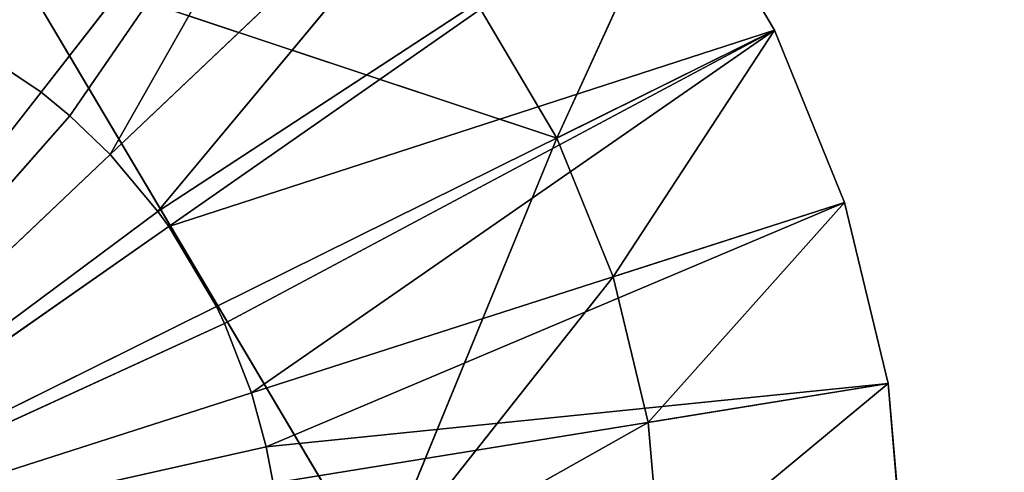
# Model space of a CAD drawing. Extents: x 202 to 257, y 0 to 134.
# Tile 463 of 491: x 229.751 to 231.331, y 129.255 to 129.982. Entities that reach past the tile are written whole.
import ezdxf

# ---------------------------------------------------------------- set-up
doc = ezdxf.new("R2010")
doc.units = 0
doc.header["$LTSCALE"] = 25.4
doc.layers.get('0').update_dxf_attribs({"color": 13, "linetype": 'CONTINUOUS'})

# ---------------------------------------------------------------- blocks, each defined once
blk = doc.blocks.new('MONO-I-KINKIET-7808-7840_S')
at = {"color": 250}
for p, q in [((27.5329, 28.4994, 122.7), (28.5087, 28.7185, 123.2773)), ((27.5329, 28.4994, 122.7), (28.5087, 28.7185, 123.2773)), ((28.5087, 28.7185, 123.2773), (27.5565, 28.4129, 122.7)), ((28.5087, 28.7185, 123.2773), (27.5565, 28.4129, 122.7)), ((27.5998, 28.3014, 122.7), (28.5087, 28.7185, 123.2773)), ((27.5998, 28.3014, 122.7), (28.5087, 28.7185, 123.2773)), ((28.5087, 28.7185, 123.2773), (27.6127, 28.2744, 122.7)), ((28.5087, 28.7185, 123.2773), (27.6127, 28.2744, 122.7)), ((28.5087, 28.7185, 123.2773), (27.6889, 28.1458, 122.7)), ((28.5087, 28.7185, 123.2773), (27.6889, 28.1458, 122.7)), ((27.7064, 28.1215, 122.7), (28.5087, 28.7185, 123.2773)), ((27.7064, 28.1215, 122.7), (28.5087, 28.7185, 123.2773)), ((28.5087, 28.7185, 123.2773), (27.7834, 28.03, 122.7)), ((28.5087, 28.7185, 123.2773), (27.7834, 28.03, 122.7)), ((27.848, 27.9678, 122.7), (28.5087, 28.7185, 123.2773)), ((27.848, 27.9678, 122.7), (28.5087, 28.7185, 123.2773)), ((28.5087, 28.7185, 123.2773), (27.8941, 27.9296, 122.7)), ((28.5087, 28.7185, 123.2773), (27.8941, 27.9296, 122.7)), ((26.9195, 28.4604, 130.7), (27.354, 28.7053, 130.7)), ((26.9195, 28.4604, 130.7), (27.354, 28.7053, 130.7)), ((26.9757, 28.2264, 130.7), (27.354, 28.7053, 130.7)), ((26.9757, 28.2264, 130.7), (27.354, 28.7053, 130.7)), ((27.0661, 28.0035, 130.7), (27.354, 28.7053, 130.7)), ((27.0661, 28.0035, 130.7), (27.354, 28.7053, 130.7)), ((27.9427, 27.712, 130.7), (27.354, 28.7053, 130.7)), ((27.9427, 27.712, 128.2), (27.354, 28.7053, 128.2)), ((27.354, 28.7053, 128.2), (27.9427, 27.712, 130.7)), ((27.354, 28.7053, 128.2), (27.9427, 27.712, 130.7)), ((27.9427, 27.712, 130.7), (27.354, 28.7053, 130.7)), ((27.9427, 27.712, 128.2), (27.354, 28.7053, 128.2)), ((26.5088, 28.6957, 130.4748), (26.5345, 28.3979, 130.4748)), ((26.5088, 28.6957, 123.7), (26.5345, 28.3979, 123.7)), ((26.5345, 28.3979, 123.7), (26.5088, 28.6957, 130.4748)), ((26.5345, 28.3979, 123.7), (26.5088, 28.6957, 130.4748)), ((26.5088, 28.6957, 130.4748), (26.5345, 28.3979, 130.4748)), ((26.5088, 28.6957, 123.7), (26.5345, 28.3979, 123.7)), ((26.8988, 28.7002, 130.7), (26.5345, 28.3979, 130.4748)), ((26.8988, 28.7002, 130.7), (26.5345, 28.3979, 130.4748)), ((26.8988, 28.7002, 130.7), (26.9195, 28.4604, 130.7)), ((26.8988, 28.7002, 130.7), (26.9195, 28.4604, 130.7)), ((27.5216, 28.5582, 122.7), (26.5345, 28.3979, 123.7)), ((27.5216, 28.5582, 122.7), (26.5345, 28.3979, 123.7)), ((27.5216, 28.5582, 122.7), (27.5329, 28.4994, 122.7)), ((27.5216, 28.5582, 122.7), (27.5329, 28.4994, 122.7)), ((27.5329, 28.4994, 122.7), (26.5345, 28.3979, 123.7)), ((27.5329, 28.4994, 122.7), (26.5345, 28.3979, 123.7)), ((27.5329, 28.4994, 122.7), (26.6043, 28.1073, 123.7)), ((27.5329, 28.4994, 122.7), (26.6043, 28.1073, 123.7)), ((27.5329, 28.4994, 122.7), (27.5565, 28.4129, 122.7)), ((27.5329, 28.4994, 122.7), (27.5565, 28.4129, 122.7)), ((26.9195, 28.4604, 130.7), (26.5345, 28.3979, 130.4748)), ((26.9195, 28.4604, 130.7), (26.5345, 28.3979, 130.4748)), ((26.9195, 28.4604, 130.7), (26.6043, 28.1073, 130.4748)), ((26.9195, 28.4604, 130.7), (26.6043, 28.1073, 130.4748)), ((26.9195, 28.4604, 130.7), (26.9757, 28.2264, 130.7)), ((26.9195, 28.4604, 130.7), (26.9757, 28.2264, 130.7)), ((27.5565, 28.4129, 122.7), (26.6043, 28.1073, 123.7)), ((27.5565, 28.4129, 122.7), (26.6043, 28.1073, 123.7)), ((27.5565, 28.4129, 122.7), (26.7167, 27.8303, 123.7)), ((27.5565, 28.4129, 122.7), (26.7167, 27.8303, 123.7)), ((27.5565, 28.4129, 122.7), (27.5998, 28.3014, 122.7)), ((27.5565, 28.4129, 122.7), (27.5998, 28.3014, 122.7)), ((26.5345, 28.3979, 130.4748), (26.6043, 28.1073, 130.4748)), ((26.5345, 28.3979, 123.7), (26.5345, 28.3979, 130.4748)), ((26.5345, 28.3979, 123.7), (26.5345, 28.3979, 130.4748)), ((26.5345, 28.3979, 123.7), (26.6043, 28.1073, 123.7)), ((26.6043, 28.1073, 123.7), (26.5345, 28.3979, 130.4748)), ((26.6043, 28.1073, 123.7), (26.5345, 28.3979, 130.4748)), ((26.5345, 28.3979, 130.4748), (26.6043, 28.1073, 130.4748)), ((26.5345, 28.3979, 123.7), (26.6043, 28.1073, 123.7)), ((27.5998, 28.3014, 122.7), (26.7167, 27.8303, 123.7)), ((27.5998, 28.3014, 122.7), (26.7167, 27.8303, 123.7)), ((27.5998, 28.3014, 122.7), (27.6127, 28.2744, 122.7)), ((27.5998, 28.3014, 122.7), (27.6127, 28.2744, 122.7)), ((26.7167, 27.8303, 123.7), (27.6127, 28.2744, 122.7)), ((26.7167, 27.8303, 123.7), (27.6127, 28.2744, 122.7)), ((27.6127, 28.2744, 122.7), (27.6889, 28.1458, 122.7)), ((27.6127, 28.2744, 122.7), (27.6889, 28.1458, 122.7)), ((26.9757, 28.2264, 130.7), (26.6043, 28.1073, 130.4748)), ((26.9757, 28.2264, 130.7), (26.6043, 28.1073, 130.4748)), ((26.9757, 28.2264, 130.7), (26.7167, 27.8303, 130.4748)), ((26.9757, 28.2264, 130.7), (26.7167, 27.8303, 130.4748)), ((26.9757, 28.2264, 130.7), (27.0661, 28.0035, 130.7)), ((26.9757, 28.2264, 130.7), (27.0661, 28.0035, 130.7)), ((26.7167, 27.8303, 123.7), (27.6889, 28.1458, 122.7)), ((26.7167, 27.8303, 123.7), (27.6889, 28.1458, 122.7)), ((26.8691, 27.5731, 123.7), (27.6889, 28.1458, 122.7)), ((26.8691, 27.5731, 123.7), (27.6889, 28.1458, 122.7)), ((27.6889, 28.1458, 122.7), (27.7064, 28.1215, 122.7)), ((27.6889, 28.1458, 122.7), (27.7064, 28.1215, 122.7)), ((26.8691, 27.5731, 123.7), (27.7064, 28.1215, 122.7)), ((26.8691, 27.5731, 123.7), (27.7064, 28.1215, 122.7)), ((27.0581, 27.3415, 123.7), (27.7064, 28.1215, 122.7)), ((27.0581, 27.3415, 123.7), (27.7064, 28.1215, 122.7)), ((27.7064, 28.1215, 122.7), (27.7834, 28.03, 122.7)), ((27.7064, 28.1215, 122.7), (27.7834, 28.03, 122.7)), ((26.6043, 28.1073, 130.4748), (26.7167, 27.8303, 130.4748)), ((26.6043, 28.1073, 123.7), (26.6043, 28.1073, 130.4748)), ((26.6043, 28.1073, 123.7), (26.6043, 28.1073, 130.4748)), ((26.6043, 28.1073, 123.7), (26.7167, 27.8303, 123.7)), ((26.7167, 27.8303, 123.7), (26.6043, 28.1073, 130.4748)), ((26.7167, 27.8303, 123.7), (26.6043, 28.1073, 130.4748)), ((26.6043, 28.1073, 130.4748), (26.7167, 27.8303, 130.4748)), ((26.6043, 28.1073, 123.7), (26.7167, 27.8303, 123.7)), ((27.0581, 27.3415, 123.7), (27.7834, 28.03, 122.7)), ((27.0581, 27.3415, 123.7), (27.7834, 28.03, 122.7)), ((27.2796, 27.1407, 123.7), (27.7834, 28.03, 122.7)), ((27.2796, 27.1407, 123.7), (27.7834, 28.03, 122.7)), ((27.7834, 28.03, 122.7), (27.848, 27.9678, 122.7)), ((27.7834, 28.03, 122.7), (27.848, 27.9678, 122.7)), ((27.0661, 28.0035, 130.7), (26.7167, 27.8303, 130.4748)), ((27.0661, 28.0035, 130.7), (26.7167, 27.8303, 130.4748)), ((27.0661, 28.0035, 130.7), (26.8691, 27.5731, 130.4748)), ((27.0661, 28.0035, 130.7), (26.8691, 27.5731, 130.4748)), ((27.0661, 28.0035, 130.7), (27.9427, 27.712, 130.7)), ((27.0661, 28.0035, 130.7), (27.9427, 27.712, 130.7)), ((27.0661, 28.0035, 130.7), (27.1888, 27.7964, 130.7)), ((27.0661, 28.0035, 130.7), (27.1888, 27.7964, 130.7)), ((27.2796, 27.1407, 123.7), (27.848, 27.9678, 122.7)), ((27.2796, 27.1407, 123.7), (27.848, 27.9678, 122.7)), ((27.848, 27.9678, 122.7), (27.8941, 27.9296, 122.7)), ((27.848, 27.9678, 122.7), (27.8941, 27.9296, 122.7)), ((27.8941, 27.9296, 122.7), (27.2796, 27.1407, 123.7)), ((27.8941, 27.9296, 122.7), (27.2796, 27.1407, 123.7)), ((27.8941, 27.9296, 122.7), (28.0185, 27.8468, 122.7)), ((27.8941, 27.9296, 122.7), (28.0185, 27.8468, 122.7)), ((26.7167, 27.8303, 130.4748), (26.8691, 27.5731, 130.4748)), ((26.7167, 27.8303, 123.7), (26.7167, 27.8303, 130.4748)), ((26.7167, 27.8303, 123.7), (26.7167, 27.8303, 130.4748)), ((26.7167, 27.8303, 123.7), (26.8691, 27.5731, 123.7)), ((26.8691, 27.5731, 123.7), (26.7167, 27.8303, 130.4748)), ((26.8691, 27.5731, 123.7), (26.7167, 27.8303, 130.4748)), ((26.7167, 27.8303, 130.4748), (26.8691, 27.5731, 130.4748)), ((26.7167, 27.8303, 123.7), (26.8691, 27.5731, 123.7))]:
    blk.add_line(p, q, dxfattribs=at)
at = {"color": 7}
mesh = blk.add_polyface(dxfattribs=at)
corners = [(47.7087, 42.4185, 0.7), (47.7087, 24.2185, 0.7), (9.3087, 24.2185, 0.7)]
mesh.append_faces([[corners[k] for k in face] for face in [(0, 1, 2)]], dxfattribs={"color": 7})
mesh = blk.add_polyface(dxfattribs=at)
corners = [(47.7087, 42.4185, 0.7), (9.3087, 24.2185, 0.7), (9.3087, 42.4185, 0.7)]
mesh.append_faces([[corners[k] for k in face] for face in [(0, 1, 2)]], dxfattribs={"color": 7})
mesh = blk.add_polyface(dxfattribs=at)
corners = [(47.7087, 42.4185, 1.7), (9.3087, 42.4185, 1.7), (47.7087, 24.2185, 1.7)]
mesh.append_faces([[corners[k] for k in face] for face in [(0, 1, 2)]], dxfattribs={"color": 7})
mesh = blk.add_polyface(dxfattribs=at)
corners = [(47.7087, 24.2185, 1.7), (9.3087, 42.4185, 1.7), (9.3087, 24.2185, 1.7)]
mesh.append_faces([[corners[k] for k in face] for face in [(0, 1, 2)]], dxfattribs={"color": 7})
mesh = blk.add_polyface(dxfattribs=at)
corners = [(29.0746, 29.725, 128.2), (27.354, 28.7053, 128.2), (27.9427, 27.712, 128.2)]
mesh.append_faces([[corners[k] for k in face] for face in [(0, 1, 2)]], dxfattribs={"color": 7})
mesh = blk.add_polyface(dxfattribs=at)
corners = [(28.5087, 28.7185, 123.2773), (27.5329, 28.4994, 122.7), (27.5216, 28.5582, 122.7)]
mesh.append_faces([[corners[k] for k in face] for face in [(0, 1, 2)]], dxfattribs={"color": 7})
mesh = blk.add_polyface(dxfattribs=at)
corners = [(28.5087, 28.7185, 123.2773), (27.5565, 28.4129, 122.7), (27.5329, 28.4994, 122.7)]
mesh.append_faces([[corners[k] for k in face] for face in [(0, 1, 2)]], dxfattribs={"color": 7})
mesh = blk.add_polyface(dxfattribs=at)
corners = [(28.5087, 28.7185, 123.2773), (27.5998, 28.3014, 122.7), (27.5565, 28.4129, 122.7)]
mesh.append_faces([[corners[k] for k in face] for face in [(0, 1, 2)]], dxfattribs={"color": 7})
mesh = blk.add_polyface(dxfattribs=at)
corners = [(28.5087, 28.7185, 123.2773), (27.6127, 28.2744, 122.7), (27.5998, 28.3014, 122.7)]
mesh.append_faces([[corners[k] for k in face] for face in [(0, 1, 2)]], dxfattribs={"color": 7})
mesh = blk.add_polyface(dxfattribs=at)
corners = [(28.5087, 28.7185, 123.2773), (27.6889, 28.1458, 122.7), (27.6127, 28.2744, 122.7)]
mesh.append_faces([[corners[k] for k in face] for face in [(0, 1, 2)]], dxfattribs={"color": 7})
mesh = blk.add_polyface(dxfattribs=at)
corners = [(28.5087, 28.7185, 123.2773), (27.7064, 28.1215, 122.7), (27.6889, 28.1458, 122.7)]
mesh.append_faces([[corners[k] for k in face] for face in [(0, 1, 2)]], dxfattribs={"color": 7})
mesh = blk.add_polyface(dxfattribs=at)
corners = [(28.5087, 28.7185, 123.2773), (27.7834, 28.03, 122.7), (27.7064, 28.1215, 122.7)]
mesh.append_faces([[corners[k] for k in face] for face in [(0, 1, 2)]], dxfattribs={"color": 7})
mesh = blk.add_polyface(dxfattribs=at)
corners = [(28.5087, 28.7185, 123.2773), (27.848, 27.9678, 122.7), (27.7834, 28.03, 122.7)]
mesh.append_faces([[corners[k] for k in face] for face in [(0, 1, 2)]], dxfattribs={"color": 7})
mesh = blk.add_polyface(dxfattribs=at)
corners = [(28.5087, 28.7185, 123.2773), (27.8941, 27.9296, 122.7), (27.848, 27.9678, 122.7)]
mesh.append_faces([[corners[k] for k in face] for face in [(0, 1, 2)]], dxfattribs={"color": 7})
mesh = blk.add_polyface(dxfattribs=at)
corners = [(28.5087, 28.7185, 123.2773), (28.0185, 27.8468, 122.7), (27.8941, 27.9296, 122.7)]
mesh.append_faces([[corners[k] for k in face] for face in [(0, 1, 2)]], dxfattribs={"color": 7})
mesh = blk.add_polyface(dxfattribs=at)
corners = [(27.354, 28.7053, 130.7), (26.8988, 28.7002, 130.7), (26.9195, 28.4604, 130.7)]
mesh.append_faces([[corners[k] for k in face] for face in [(0, 1, 2)]], dxfattribs={"color": 7})
mesh = blk.add_polyface(dxfattribs=at)
corners = [(27.354, 28.7053, 130.7), (26.9195, 28.4604, 130.7), (26.9757, 28.2264, 130.7)]
mesh.append_faces([[corners[k] for k in face] for face in [(0, 1, 2)]], dxfattribs={"color": 7})
mesh = blk.add_polyface(dxfattribs=at)
corners = [(27.354, 28.7053, 130.7), (26.9757, 28.2264, 130.7), (27.0661, 28.0035, 130.7)]
mesh.append_faces([[corners[k] for k in face] for face in [(0, 1, 2)]], dxfattribs={"color": 7})
mesh = blk.add_polyface(dxfattribs=at)
corners = [(27.9427, 27.712, 130.7), (27.354, 28.7053, 130.7), (27.0661, 28.0035, 130.7)]
mesh.append_faces([[corners[k] for k in face] for face in [(0, 1, 2)]], dxfattribs={"color": 7})
mesh = blk.add_polyface(dxfattribs=at)
corners = [(27.354, 28.7053, 128.2), (27.9427, 27.712, 130.7), (27.9427, 27.712, 128.2)]
mesh.append_faces([[corners[k] for k in face] for face in [(0, 1, 2)]], dxfattribs={"color": 7})
mesh = blk.add_polyface(dxfattribs=at)
corners = [(27.354, 28.7053, 130.7), (27.9427, 27.712, 130.7), (27.354, 28.7053, 128.2)]
mesh.append_faces([[corners[k] for k in face] for face in [(0, 1, 2)]], dxfattribs={"color": 7})
mesh = blk.add_polyface(dxfattribs=at)
corners = [(26.8988, 28.7002, 130.7), (26.5088, 28.6957, 130.4748), (26.5345, 28.3979, 130.4748)]
mesh.append_faces([[corners[k] for k in face] for face in [(0, 1, 2)]], dxfattribs={"color": 7})
mesh = blk.add_polyface(dxfattribs=at)
corners = [(26.5088, 28.6957, 123.7), (26.5345, 28.3979, 123.7), (26.5088, 28.6957, 130.4748)]
mesh.append_faces([[corners[k] for k in face] for face in [(0, 1, 2)]], dxfattribs={"color": 7})
mesh = blk.add_polyface(dxfattribs=at)
corners = [(26.5088, 28.6957, 130.4748), (26.5345, 28.3979, 123.7), (26.5345, 28.3979, 130.4748)]
mesh.append_faces([[corners[k] for k in face] for face in [(0, 1, 2)]], dxfattribs={"color": 7})
mesh = blk.add_polyface(dxfattribs=at)
corners = [(27.5216, 28.5582, 122.7), (26.5345, 28.3979, 123.7), (26.5088, 28.6957, 123.7)]
mesh.append_faces([[corners[k] for k in face] for face in [(0, 1, 2)]], dxfattribs={"color": 7})
mesh = blk.add_polyface(dxfattribs=at)
corners = [(26.9195, 28.4604, 130.7), (26.8988, 28.7002, 130.7), (26.5345, 28.3979, 130.4748)]
mesh.append_faces([[corners[k] for k in face] for face in [(0, 1, 2)]], dxfattribs={"color": 7})
mesh = blk.add_polyface(dxfattribs=at)
corners = [(27.5329, 28.4994, 122.7), (26.5345, 28.3979, 123.7), (27.5216, 28.5582, 122.7)]
mesh.append_faces([[corners[k] for k in face] for face in [(0, 1, 2)]], dxfattribs={"color": 7})
mesh = blk.add_polyface(dxfattribs=at)
corners = [(27.5329, 28.4994, 122.7), (26.6043, 28.1073, 123.7), (26.5345, 28.3979, 123.7)]
mesh.append_faces([[corners[k] for k in face] for face in [(0, 1, 2)]], dxfattribs={"color": 7})
mesh = blk.add_polyface(dxfattribs=at)
corners = [(27.5565, 28.4129, 122.7), (26.6043, 28.1073, 123.7), (27.5329, 28.4994, 122.7)]
mesh.append_faces([[corners[k] for k in face] for face in [(0, 1, 2)]], dxfattribs={"color": 7})
mesh = blk.add_polyface(dxfattribs=at)
corners = [(26.9195, 28.4604, 130.7), (26.5345, 28.3979, 130.4748), (26.6043, 28.1073, 130.4748)]
mesh.append_faces([[corners[k] for k in face] for face in [(0, 1, 2)]], dxfattribs={"color": 7})
mesh = blk.add_polyface(dxfattribs=at)
corners = [(26.9757, 28.2264, 130.7), (26.9195, 28.4604, 130.7), (26.6043, 28.1073, 130.4748)]
mesh.append_faces([[corners[k] for k in face] for face in [(0, 1, 2)]], dxfattribs={"color": 7})
mesh = blk.add_polyface(dxfattribs=at)
corners = [(27.5565, 28.4129, 122.7), (26.7167, 27.8303, 123.7), (26.6043, 28.1073, 123.7)]
mesh.append_faces([[corners[k] for k in face] for face in [(0, 1, 2)]], dxfattribs={"color": 7})
mesh = blk.add_polyface(dxfattribs=at)
corners = [(27.5998, 28.3014, 122.7), (26.7167, 27.8303, 123.7), (27.5565, 28.4129, 122.7)]
mesh.append_faces([[corners[k] for k in face] for face in [(0, 1, 2)]], dxfattribs={"color": 7})
mesh = blk.add_polyface(dxfattribs=at)
corners = [(26.5345, 28.3979, 123.7), (26.6043, 28.1073, 123.7), (26.5345, 28.3979, 130.4748)]
mesh.append_faces([[corners[k] for k in face] for face in [(0, 1, 2)]], dxfattribs={"color": 7})
mesh = blk.add_polyface(dxfattribs=at)
corners = [(26.5345, 28.3979, 130.4748), (26.6043, 28.1073, 123.7), (26.6043, 28.1073, 130.4748)]
mesh.append_faces([[corners[k] for k in face] for face in [(0, 1, 2)]], dxfattribs={"color": 7})
mesh = blk.add_polyface(dxfattribs=at)
corners = [(27.6127, 28.2744, 122.7), (26.7167, 27.8303, 123.7), (27.5998, 28.3014, 122.7)]
mesh.append_faces([[corners[k] for k in face] for face in [(0, 1, 2)]], dxfattribs={"color": 7})
mesh = blk.add_polyface(dxfattribs=at)
corners = [(27.6889, 28.1458, 122.7), (26.7167, 27.8303, 123.7), (27.6127, 28.2744, 122.7)]
mesh.append_faces([[corners[k] for k in face] for face in [(0, 1, 2)]], dxfattribs={"color": 7})
mesh = blk.add_polyface(dxfattribs=at)
corners = [(26.9757, 28.2264, 130.7), (26.6043, 28.1073, 130.4748), (26.7167, 27.8303, 130.4748)]
mesh.append_faces([[corners[k] for k in face] for face in [(0, 1, 2)]], dxfattribs={"color": 7})
mesh = blk.add_polyface(dxfattribs=at)
corners = [(27.0661, 28.0035, 130.7), (26.9757, 28.2264, 130.7), (26.7167, 27.8303, 130.4748)]
mesh.append_faces([[corners[k] for k in face] for face in [(0, 1, 2)]], dxfattribs={"color": 7})
mesh = blk.add_polyface(dxfattribs=at)
corners = [(27.6889, 28.1458, 122.7), (26.8691, 27.5731, 123.7), (26.7167, 27.8303, 123.7)]
mesh.append_faces([[corners[k] for k in face] for face in [(0, 1, 2)]], dxfattribs={"color": 7})
mesh = blk.add_polyface(dxfattribs=at)
corners = [(27.7064, 28.1215, 122.7), (26.8691, 27.5731, 123.7), (27.6889, 28.1458, 122.7)]
mesh.append_faces([[corners[k] for k in face] for face in [(0, 1, 2)]], dxfattribs={"color": 7})
mesh = blk.add_polyface(dxfattribs=at)
corners = [(27.7064, 28.1215, 122.7), (27.0581, 27.3415, 123.7), (26.8691, 27.5731, 123.7)]
mesh.append_faces([[corners[k] for k in face] for face in [(0, 1, 2)]], dxfattribs={"color": 7})
mesh = blk.add_polyface(dxfattribs=at)
corners = [(27.7834, 28.03, 122.7), (27.0581, 27.3415, 123.7), (27.7064, 28.1215, 122.7)]
mesh.append_faces([[corners[k] for k in face] for face in [(0, 1, 2)]], dxfattribs={"color": 7})
mesh = blk.add_polyface(dxfattribs=at)
corners = [(26.6043, 28.1073, 123.7), (26.7167, 27.8303, 123.7), (26.6043, 28.1073, 130.4748)]
mesh.append_faces([[corners[k] for k in face] for face in [(0, 1, 2)]], dxfattribs={"color": 7})
mesh = blk.add_polyface(dxfattribs=at)
corners = [(26.6043, 28.1073, 130.4748), (26.7167, 27.8303, 123.7), (26.7167, 27.8303, 130.4748)]
mesh.append_faces([[corners[k] for k in face] for face in [(0, 1, 2)]], dxfattribs={"color": 7})
mesh = blk.add_polyface(dxfattribs=at)
corners = [(27.7834, 28.03, 122.7), (27.2796, 27.1407, 123.7), (27.0581, 27.3415, 123.7)]
mesh.append_faces([[corners[k] for k in face] for face in [(0, 1, 2)]], dxfattribs={"color": 7})
mesh = blk.add_polyface(dxfattribs=at)
corners = [(27.848, 27.9678, 122.7), (27.2796, 27.1407, 123.7), (27.7834, 28.03, 122.7)]
mesh.append_faces([[corners[k] for k in face] for face in [(0, 1, 2)]], dxfattribs={"color": 7})
mesh = blk.add_polyface(dxfattribs=at)
corners = [(27.0661, 28.0035, 130.7), (26.7167, 27.8303, 130.4748), (26.8691, 27.5731, 130.4748)]
mesh.append_faces([[corners[k] for k in face] for face in [(0, 1, 2)]], dxfattribs={"color": 7})
mesh = blk.add_polyface(dxfattribs=at)
corners = [(27.1888, 27.7964, 130.7), (27.0661, 28.0035, 130.7), (26.8691, 27.5731, 130.4748)]
mesh.append_faces([[corners[k] for k in face] for face in [(0, 1, 2)]], dxfattribs={"color": 7})
mesh = blk.add_polyface(dxfattribs=at)
corners = [(27.9427, 27.712, 130.7), (27.0661, 28.0035, 130.7), (27.1888, 27.7964, 130.7)]
mesh.append_faces([[corners[k] for k in face] for face in [(0, 1, 2)]], dxfattribs={"color": 7})
mesh = blk.add_polyface(dxfattribs=at)
corners = [(27.8941, 27.9296, 122.7), (27.2796, 27.1407, 123.7), (27.848, 27.9678, 122.7)]
mesh.append_faces([[corners[k] for k in face] for face in [(0, 1, 2)]], dxfattribs={"color": 7})
mesh = blk.add_polyface(dxfattribs=at)
corners = [(28.0185, 27.8468, 122.7), (27.2796, 27.1407, 123.7), (27.8941, 27.9296, 122.7)]
mesh.append_faces([[corners[k] for k in face] for face in [(0, 1, 2)]], dxfattribs={"color": 7})
mesh = blk.add_polyface(dxfattribs=at)
corners = [(28.0185, 27.8468, 122.7), (27.5284, 26.9752, 123.7), (27.2796, 27.1407, 123.7)]
mesh.append_faces([[corners[k] for k in face] for face in [(0, 1, 2)]], dxfattribs={"color": 7})
mesh = blk.add_polyface(dxfattribs=at)
corners = [(28.1539, 27.7835, 122.7), (27.5284, 26.9752, 123.7), (28.0185, 27.8468, 122.7)]
mesh.append_faces([[corners[k] for k in face] for face in [(0, 1, 2)]], dxfattribs={"color": 7})
mesh = blk.add_polyface(dxfattribs=at)
corners = [(26.7167, 27.8303, 123.7), (26.8691, 27.5731, 123.7), (26.7167, 27.8303, 130.4748)]
mesh.append_faces([[corners[k] for k in face] for face in [(0, 1, 2)]], dxfattribs={"color": 7})
mesh = blk.add_polyface(dxfattribs=at)
corners = [(26.7167, 27.8303, 130.4748), (26.8691, 27.5731, 123.7), (26.8691, 27.5731, 130.4748)]
mesh.append_faces([[corners[k] for k in face] for face in [(0, 1, 2)]], dxfattribs={"color": 7})

msp = doc.modelspace()

# ---------------------------------------------------------------- block references
at = {"color": 0, "rotation": 180}
msp.add_blockref('MONO-I-KINKIET-7808-7840_S', (257.6789, 157.7954, -1.2506), dxfattribs=at)

doc.saveas('drawing.dxf')
